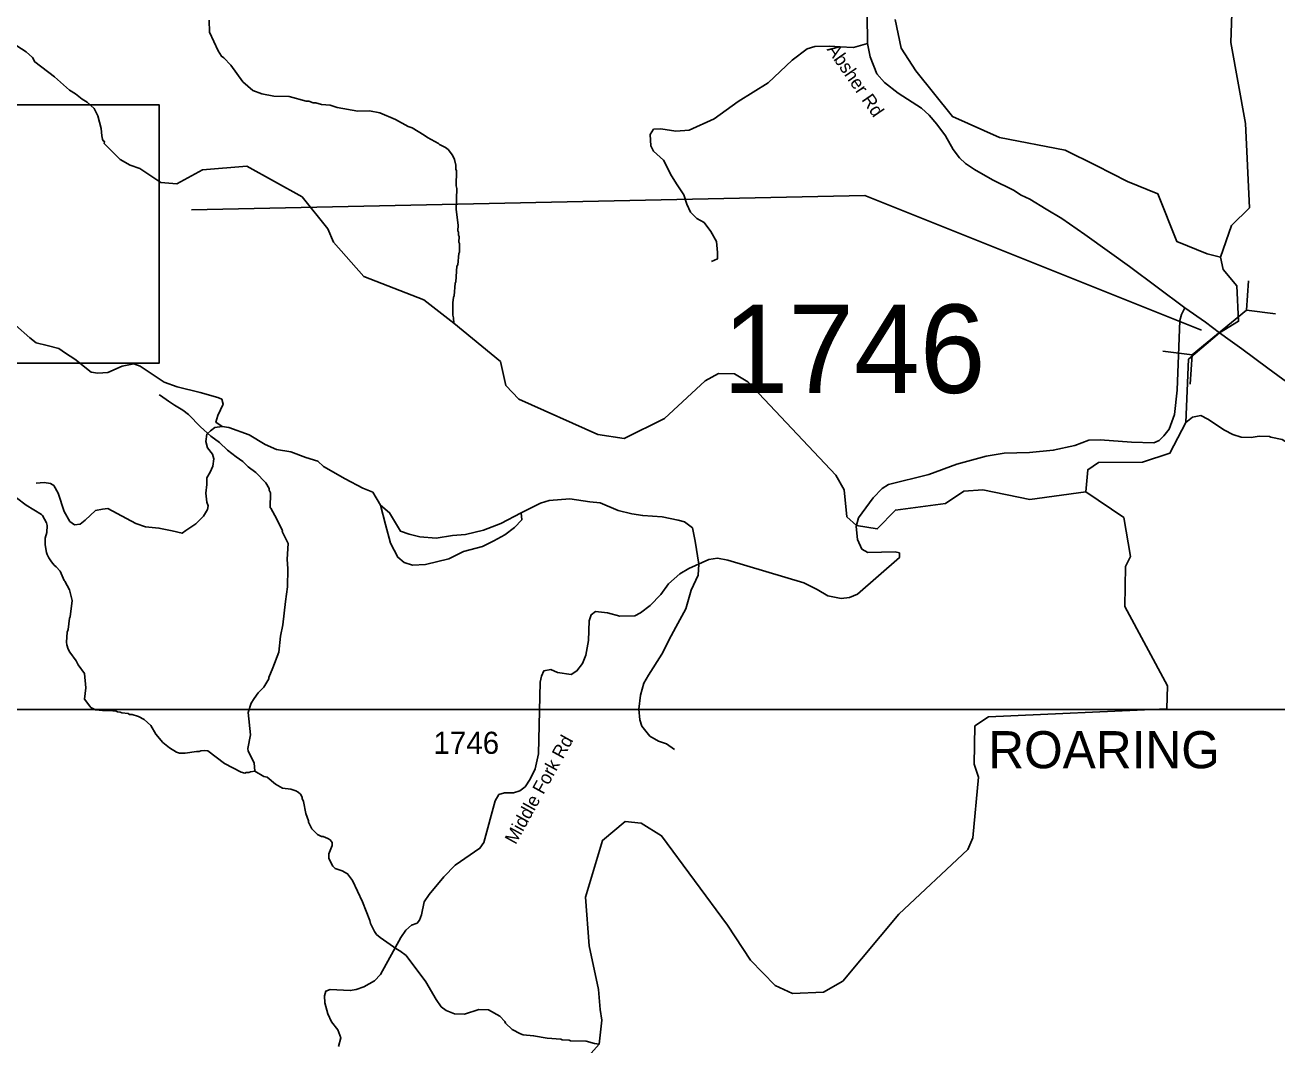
# Model space of a CAD drawing. Extents: x 1248089 to 1457196, y 820910 to 988753.
# Drawn here: x 1377423 to 1384507, y 939215 to 944982 of the extents above; entities that cross this region are included whole.
import ezdxf

# ---------------------------------------------------------------- set-up
doc = ezdxf.new("R2010")
doc.units = 0
for name, color, linetype in [('Exist Hydrographic Misc Water Feature', 7, 'Continuous'), ('Exist Hydrographic River Shore', 7, 'Continuous'), ('Exist Hydrographic River Shore Label', 7, 'Continuous'), ('Exist Road Non-System Type 51', 7, 'Continuous'), ('Exist Road Secondary Structure Culvert CELL', 7, 'Continuous'), ('Exist Road Secondary Type 51 Attributed', 7, 'Continuous'), ('Exist Road Secondary Type 51 Label', 7, 'Continuous'), ('Map Preparation Inset Cut Line', 7, 'Continuous'), ('Prop Guardrail Anchor Unit CELL', 7, 'Continuous'), ('Prop Lane Lines', 7, 'Continuous')]:
    doc.layers.add(name, color=color, linetype=linetype)

msp = doc.modelspace()

# ---------------------------------------------------------------- linework, layer by layer
at = {"layer": 'Exist Hydrographic Misc Water Feature'}
for points in [[(1384187.3, 943670.1), (1384249.3, 943849.4), (1384351.3, 943949.2), (1384328.2, 944425.6), (1384246.2, 944883.7), (1384268.3, 945543.1), (1384512.3, 945672.8), (1384648.2, 945794.7), (1384732.3, 945826), (1384999.3, 945827.1), (1385109.3, 945900.4), (1385381.3, 946144.5), (1385791.3, 946205.1), (1386057.2, 946981.2), (1386298.3, 947360.4), (1386360.3, 947516.8), (1386366.3, 947802.3), (1386138.2, 948046.5), (1386113.6, 948163.6)], [(1378464.8, 945009.9), (1378467.1, 944941.9), (1378516.7, 944836.6), (1378535.9, 944806.1), (1378547.7, 944797.8), (1378588.6, 944754.7), (1378656.4, 944661), (1378712, 944613), (1378762.8, 944594.4), (1378830.5, 944580.8), (1378918.5, 944578.5), (1379013.8, 944552.2), (1379029.8, 944551.7), (1379053.6, 944543.1), (1379069.6, 944542.7), (1379101.4, 944533.9), (1379149.2, 944528.8), (1379189, 944515.8), (1379305.6, 944496.2), (1379372.5, 944497.2), (1379431.3, 944485.9)], [(1377345.6, 944885.8), (1377430.4, 944831.6), (1377465.6, 944798.7), (1377479, 944774.4), (1377589.6, 944689), (1377675.1, 944613.5), (1377708.7, 944592.7), (1377746, 944563.7), (1377775.5, 944547), (1377814.7, 944510), (1377835.7, 944469.5), (1377853.9, 944397), (1377857, 944356.9), (1377862.4, 944336.7), (1377866.3, 944328.6), (1377872.2, 944324.5), (1377871.9, 944312.6), (1377961.7, 944222.3), (1378017.7, 944190.3), (1378072.2, 944171.7)], [(1379431.3, 944485.9), (1379519.4, 944447.5), (1379590.5, 944409.7), (1379614.3, 944401.1), (1379681.2, 944359.3), (1379700.9, 944347), (1379762.1, 944313.5), (1379768, 944307.3), (1379801.6, 944290.5), (1379817.3, 944278.1), (1379842.6, 944247.4), (1379854, 944223.1), (1379861.3, 944191), (1379860.7, 944167), (1379864.5, 944158.9), (1379862.4, 944072.9), (1379866.1, 944058.8), (1379863.1, 943938.8), (1379873.1, 943850.6), (1379872.3, 943818.6), (1379876.1, 943810.5), (1379875.6, 943794.5), (1379879.5, 943786.5), (1379878.7, 943754.5), (1379882.5, 943746.4), (1379881.4, 943698.4), (1379877.2, 943690.5), (1379871.6, 943626.7), (1379867.4, 943618.8), (1379861.3, 943530.9), (1379857.2, 943523), (1379851.4, 943451.1), (1379847.2, 943443.2), (1379844.5, 943411.2), (1379844.8, 943341.2), (1379848.4, 943327.2), (1379849.1, 943296.4)], [(1383426.2, 942342.7), (1383108.3, 942299.8), (1382842.2, 942354.4), (1382734.3, 942346.8), (1382632.3, 942276.6), (1382348.3, 942239.5), (1382245.2, 942133.3), (1382128, 942152.3), (1382072.3, 942202.4), (1382058.2, 942353.8), (1382010.2, 942436.8), (1381512.2, 942965.5), (1381438.2, 943009.7), (1381347.2, 943011.6), (1381271.2, 942970.3), (1381041.2, 942758.3), (1380813.1, 942644.7), (1380664.2, 942667.4), (1380218.2, 942866.8), (1380144.2, 942943.8), (1380114.1, 943079), (1379849.1, 943296.4), (1379679.1, 943429.2), (1379340.2, 943560.7), (1379169.1, 943754.6), (1379137.1, 943830.7), (1378991.2, 944011), (1378678.1, 944184.8), (1378427.1, 944163.4), (1378283.1, 944084.3), (1378192.1, 944092.7), (1378072.2, 944171.7)], [(1378181.7, 942890.6), (1378189.6, 942888.4), (1378234.8, 942856.3), (1378268.2, 942832.5), (1378315.6, 942805.2), (1378349, 942780.4), (1378415.4, 942710.8), (1378474.6, 942658.4), (1378523.8, 942621.4), (1378568.2, 942579.2), (1378617.3, 942541.7), (1378656.6, 942514.8), (1378685.9, 942484), (1378729.2, 942452.9), (1378785.8, 942393.5), (1378805, 942361), (1378804.8, 942353), (1378812.3, 942336.8), (1378810.4, 942252.8), (1378815, 942249.8), (1378848.8, 942187.9), (1378879.3, 942123.1), (1378877.7, 942118.4), (1378911.5, 942050.3), (1378907.4, 941962.3), (1378910.1, 941908.3), (1378907.6, 941806.3), (1378897.5, 941722.5), (1378882.4, 941590.9), (1378868.8, 941527.2), (1378858.7, 941435.5), (1378824.5, 941348.3), (1378803.2, 941292.9), (1378803, 941284.9), (1378773.9, 941237.6), (1378743.1, 941206.3), (1378720.4, 941174.9), (1378703.7, 941147.4), (1378686.4, 941095.7), (1378699.8, 940969.4), (1378683.6, 940891.8), (1378685.1, 940875.8), (1378719.6, 940810.9), (1378724.3, 940762.8)], [(1383990.3, 942734.1), (1384028.9, 942765.2), (1384075.6, 942773.7), (1384115.2, 942754.7), (1384209.7, 942692.3), (1384257.1, 942667.2), (1384304.8, 942651.9), (1384360.7, 942650.6), (1384406.9, 942657.5), (1384464.9, 942655.9), (1384472.8, 942651.8), (1384536.5, 942638.2), (1384552.3, 942629.8), (1384560.3, 942629.6), (1384591.9, 942616.8), (1384599.1, 942613.3)], [(1377375.5, 942308.6), (1377429.1, 942268.4), (1377517.2, 942215.1), (1377523.1, 942208.9), (1377544.2, 942168.4), (1377547.8, 942152.3), (1377546.8, 942112.3), (1377538.1, 942080.6), (1377537.1, 942042.5), (1377544.1, 942000.4), (1377548.9, 941989.3), (1377557.3, 941970), (1377572.8, 941947.6), (1377588.4, 941927.3), (1377600.2, 941919), (1377621.6, 941894.4), (1377644.3, 941841.9), (1377649.3, 941837.4), (1377675, 941789.1), (1377689.6, 941728.7), (1377679.3, 941636.9), (1377675.1, 941629), (1377667.6, 941565.2), (1377661.3, 941549.4), (1377657.9, 941493.4), (1377659.5, 941477.4), (1377666.9, 941453.2), (1377676.6, 941437), (1377713.4, 941388), (1377724.8, 941363.8), (1377759.6, 941314.9), (1377766.8, 941234), (1377760.1, 941170.8), (1377789.9, 941131)], [(1377789.9, 941131), (1377795, 941124), (1377822.7, 941109.2), (1377862.5, 941106.3), (1377900.6, 941107.3), (1377938.5, 941102.4), (1377946.4, 941098.2), (1377962.4, 941097.7), (1377970.3, 941093.5), (1378006.2, 941088.7), (1378014.1, 941084.5), (1378030.1, 941084.1), (1378065.9, 941073.2), (1378097.4, 941056.4), (1378134.5, 941021.5), (1378163.5, 940972.8), (1378202.3, 940925.8), (1378241.6, 940894.8), (1378281, 940869.8), (1378296.8, 940865.4), (1378328.8, 940864.6), (1378393.1, 940875.1), (1378409.1, 940874.6), (1378417.2, 940878.4), (1378441.2, 940879.8), (1378457.2, 940877.4), (1378551.4, 940807.1), (1378646.3, 940756.7), (1378666.1, 940752.2), (1378674.2, 940756), (1378690.2, 940755.6), (1378698.3, 940759.4), (1378724.3, 940762.8)], [(1378724.3, 940762.8), (1378773.7, 940733.5), (1378793.6, 940729.1), (1378840.6, 940689.8), (1378880.1, 940666.8), (1378928, 940661.7), (1378955.8, 940653), (1378969.6, 940644.6), (1378981.3, 940632.3), (1378990.9, 940616.1), (1378990.7, 940608.1), (1378998.3, 940591.9), (1379012.7, 940523.5), (1379027.8, 940483.1), (1379027.5, 940475.1), (1379046.6, 940436.7), (1379077.9, 940405.9), (1379101.6, 940393.3), (1379109.6, 940393.1), (1379137.4, 940382.4), (1379149.1, 940374.1), (1379160.7, 940359.8), (1379160.4, 940343.8), (1379143.2, 940296.2), (1379142.7, 940272.2), (1379157.9, 940239.9), (1379165.5, 940225.7), (1379177.2, 940213.4), (1379216.9, 940200.3), (1379248.5, 940183.6), (1379275.6, 940144.9), (1379332.7, 940023.5), (1379374.2, 939918.4), (1379377.8, 939902.3), (1379400.6, 939855.7), (1379412.2, 939839.4), (1379431.8, 939822.9), (1379526.2, 939756.6), (1379544.1, 939748.2), (1379579.4, 939721.2), (1379691.8, 939572.5), (1379749.4, 939473), (1379778.4, 939430.3), (1379805.9, 939409.5), (1379853.5, 939390.4), (1379909.5, 939389), (1379990.1, 939415), (1380046, 939413.5), (1380109.2, 939378), (1380138.5, 939347.3), (1380142.3, 939339.2), (1380179.4, 939302.3), (1380226.8, 939277.1), (1380242.7, 939272.7), (1380300.6, 939267.2), (1380378.2, 939253.3), (1380454.1, 939247.4), (1380462, 939243.3), (1380502, 939242.2), (1380509.9, 939238), (1380597.8, 939235.9), (1380645.5, 939222.6), (1380671.3, 939220)]]:
    msp.add_lwpolyline(points, dxfattribs=at)
at = {"layer": 'Exist Hydrographic River Shore'}
for points in [[(1384187.3, 943670.1), (1384112.2, 943688), (1383939.8, 943758.9), (1383832, 944028.6), (1383661.3, 944097.6), (1383484.6, 944187.5), (1383307.9, 944274.4), (1382936.6, 944346.3), (1382670.8, 944465), (1382464.2, 944722.7), (1382380.4, 944851.6), (1382347.4, 945013.4)], [(1384182.5, 943242.4), (1384289.9, 943307.4), (1384279, 943507), (1384202.2, 943600.9), (1384187.3, 943670.1)], [(1383426.2, 942342.7), (1383436.3, 942467.3), (1383496.2, 942508.7), (1383746.3, 942510.2), (1383901.3, 942561.7), (1383990.3, 942734.1), (1384006.9, 943093.1), (1384182.5, 943242.4)], [(1380582.2, 939116.9), (1380671.3, 939220), (1380686.9, 939355.5), (1380677.9, 939415.4), (1380668.9, 939529.3), (1380615, 939775), (1380594, 940050.7), (1380691.2, 940372), (1380818.2, 940477.8), (1380910.2, 940469.4), (1381025.2, 940398.2), (1381398.3, 939891.7), (1381528.3, 939695.4), (1381667.2, 939551.4), (1381766.2, 939506.7), (1381941.2, 939513.1), (1382051.2, 939576.4), (1382367.2, 939954.2), (1382758.3, 940320.7), (1382785.2, 940385.8), (1382817.2, 940729.8), (1382793.2, 940802.5), (1382798.3, 941019.2), (1382874.2, 941070.1), (1383884.3, 941115.4), (1383887.3, 941246.7), (1383646.2, 941694.8), (1383650.2, 941921.2), (1383677.3, 941976.6), (1383640.3, 942197.2), (1383426.2, 942342.7)]]:
    msp.add_lwpolyline(points, dxfattribs=at)
at = {"layer": 'Exist Road Non-System Type 51'}
for points in [[(1381627.3, 944654.8), (1381763.4, 944783.5), (1381849.1, 944847.9), (1381892, 944861.3), (1381977.7, 944863.9), (1382033.9, 944858.6), (1382111.6, 944855.9), (1382189.9, 944878.5)], [(1381306.8, 943645.2), (1381341.7, 943661.3), (1381341.7, 943696.2), (1381336.3, 943757.8), (1381304.2, 943814.1), (1381266.7, 943865), (1381223.8, 943889.2), (1381189, 943924), (1381167.6, 943969.6), (1381151.5, 944023.2), (1381114, 944079.5), (1381081.9, 944130.4), (1381036.3, 944218.9), (1380980.1, 944269.8), (1380964, 944299.3), (1380961.3, 944363.6), (1380980.1, 944393.1), (1381020.2, 944395.8), (1381106, 944382.4), (1381181, 944387.7), (1381322.9, 944452.1), (1381458.5, 944550.3), (1381627.3, 944654.8)], [(1378539.6, 942711.4), (1378503.8, 942736.3), (1378514.9, 942774.3), (1378544, 942839.2), (1378537.3, 942866), (1378514.9, 942877.2), (1378414.4, 942904), (1378284.8, 942937.5), (1378211.1, 942962.1), (1378074.8, 943053.8), (1378039, 943067.2), (1377972, 943053.8), (1377891.6, 943018), (1377835.2, 943014.3), (1377798.3, 943020.5), (1377704.3, 943092.4), (1377652.8, 943126.4), (1377615.5, 943153.7), (1377548.6, 943169.8), (1377487, 943185.9), (1377450.5, 943213.8), (1377370.2, 943286.2)], [(1379435.5, 942267.7), (1379390.4, 942341.8), (1379334.2, 942363.2), (1379235.1, 942416.8), (1379111.9, 942486.5), (1379079.7, 942516), (1379012.8, 942537.5), (1378927, 942569.6), (1378846.7, 942583), (1378782.4, 942609.8), (1378691.3, 942666.1), (1378576.2, 942706.3), (1378539.6, 942711.4), (1378496.8, 942706.1), (1378472.7, 942687.3), (1378451.2, 942668.5), (1378445.9, 942628.3), (1378456.6, 942590.8), (1378483.4, 942556), (1378491.4, 942529.2), (1378486.1, 942488.9), (1378470, 942454.1), (1378451.2, 942421.9), (1378451.2, 942384.4), (1378445.9, 942336.2), (1378451.2, 942285.2), (1378459.3, 942263.8), (1378456.6, 942242.3), (1378432.5, 942204.8)], [(1378432.5, 942204.8), (1378389.6, 942161.9), (1378333.4, 942124.4), (1378312, 942108.3), (1378255.7, 942121.7), (1378180.7, 942137.8), (1378105.7, 942145.8), (1378049.5, 942164.6), (1377891.4, 942247.7), (1377862, 942245), (1377821.8, 942237), (1377762.9, 942183.4), (1377736.1, 942159.2), (1377703.9, 942156.6), (1377677.2, 942175.3), (1377645, 942231.6), (1377610.2, 942336.2), (1377586.1, 942379), (1377567.3, 942389.8), (1377532.5, 942395.1), (1377487, 942392.5)], [(1381236.4, 941933.8), (1381215.8, 942063.9), (1381199.8, 942139), (1381154.2, 942173.8), (1381119.4, 942181.9), (1381028.3, 942200.6), (1380918.5, 942208.7), (1380856.9, 942219.4), (1380779.2, 942238.2), (1380677.4, 942281), (1380618.5, 942286.4), (1380506, 942302.5), (1380388.2, 942294.4), (1380340.8, 942278.4), (1380231, 942224.8), (1380115.8, 942163.2), (1380016.7, 942125.6), (1379915, 942101.5), (1379842.6, 942096.1), (1379748.9, 942080.1), (1379657.8, 942088.1), (1379596.2, 942104.2), (1379548, 942120.3), (1379486.4, 942224.8), (1379435.5, 942267.7)], [(1379435.5, 942267.7), (1379462.3, 942157.8), (1379491.7, 942053.3), (1379531.9, 941972.8), (1379569.4, 941943.4), (1379615, 941927.3), (1379690, 941932.6), (1379821.2, 941964.8), (1379904.2, 942005), (1380011.4, 942034.5), (1380075.7, 942066.7), (1380137.3, 942098.8), (1380193.5, 942141.7), (1380233.7, 942184.6), (1380231, 942224.8)], [(1381097.9, 940885.6), (1381052.3, 940917.8), (1381006.8, 940933.8), (1380958.6, 940960.6), (1380913.1, 941016.9), (1380902.3, 941054.5), (1380897, 941113.4), (1380905, 941193.8), (1380923.8, 941260.9), (1380950.6, 941306.4), (1381025.6, 941424.4), (1381079.1, 941528.9), (1381105.9, 941577.2), (1381162.2, 941681.7), (1381191.6, 941786.2), (1381231.8, 941872), (1381236.4, 941933.8)]]:
    msp.add_lwpolyline(points, dxfattribs=at)
at = {"layer": 'Exist Road Secondary Structure Culvert CELL'}
for p, q in [((1384345.4, 943535.8), (1384333.6, 943369.7)), ((1384027, 943117.9), (1384333.6, 943369.7)), ((1384498.9, 943348.9), (1384333.6, 943369.7)), ((1383861.7, 943138.7), (1384027, 943117.9)), ((1384015.2, 942951.8), (1384027, 943117.9))]:
    msp.add_line(p, q, dxfattribs=at)
at = {"layer": 'Exist Road Secondary Type 51 Attributed'}
for points in [[(1383015.6, 944048.5), (1382896.5, 944107.1), (1382794.8, 944165.7), (1382744.5, 944200.4), (1382710.9, 944231.9), (1382675.1, 944279.6), (1382632.1, 944355.6), (1382582.9, 944422.9), (1382539.3, 944472.8), (1382495.7, 944511.9), (1382364.3, 944596.5), (1382286, 944657.3), (1382242.4, 944706.1), (1382204.4, 944802.7), (1382189.9, 944878.5), (1382187.6, 945041.4)], [(1383986.2, 943384.3), (1383673.1, 943616.6), (1383559.6, 943698), (1383420.4, 943797.8), (1383290.1, 943887.9), (1383201.8, 943942.2), (1383107.9, 943997.5), (1383060.4, 944020.3), (1383015.6, 944048.5)], [(1383986.2, 943384.3), (1383967.3, 943346.4), (1383958, 943310.9), (1383942.8, 942918.6), (1383928, 942779.3), (1383897.7, 942697.8), (1383867.5, 942659.9), (1383840.9, 942633.4), (1383810.6, 942620.1), (1383683.8, 942623.9), (1383505.8, 942637.2), (1383443.3, 942635.3), (1383363.8, 942605), (1383240.7, 942578.4), (1383107.2, 942565.3), (1382963.2, 942561.5), (1382860.7, 942544.5), (1382694.6, 942498.9), (1382536.5, 942441.5), (1382309.1, 942384.1), (1382273.5, 942362.4), (1382222.1, 942308.9), (1382139, 942196.1), (1382126.6, 942147.5), (1382134.1, 942073.6), (1382158.7, 942018.7), (1382192.8, 941999.7), (1382346.2, 942003.5), (1382370.8, 941997.8), (1382370.8, 941971.3), (1382133.2, 941764.8), (1382087.7, 941745.8), (1382040.4, 941740.1), (1381964.7, 941755.3), (1381906, 941791.3), (1381830.2, 941829.2), (1381400.4, 941956.2), (1381341.7, 941967.6), (1381292.5, 941960), (1381179.6, 941909.1), (1381128.5, 941878.8), (1381064.1, 941822), (1381020.5, 941763.2), (1380959.9, 941700.7), (1380905, 941659), (1380872.8, 941641.9), (1380789.5, 941640), (1380719.5, 941659), (1380651.3, 941666.6), (1380626.7, 941647.6), (1380615.3, 941613.5), (1380611.5, 941501.7), (1380596.4, 941420.2), (1380578.1, 941372.3), (1380546, 941330.6), (1380513.8, 941309.7), (1380436.1, 941321.1), (1380398.3, 941338.2), (1380358.5, 941330.6), (1380345.2, 941300.3), (1380337.7, 941266.2), (1380328.2, 940860.6), (1380309.4, 940776.5), (1380281, 940717.7), (1380252.6, 940674.1), (1380222.3, 940651.4), (1380186.3, 940640), (1380137, 940640), (1380104.9, 940630.5), (1380084, 940596.4), (1380019.6, 940359.5), (1379996.9, 940327.3), (1379856.8, 940232.5), (1379792.7, 940165.5), (1379709.4, 940065), (1379681, 940025.2), (1379665.9, 939951.3), (1379654.5, 939921), (1379641.2, 939904), (1379610.9, 939892.6), (1379578.7, 939864.2), (1379550.3, 939822.5), (1379434.8, 939614), (1379401.4, 939577.3), (1379340.8, 939543.2), (1379297.2, 939528), (1379263.2, 939522.3), (1379149.5, 939528), (1379124.9, 939518.5), (1379117.4, 939492), (1379119.2, 939454.1), (1379136.3, 939391.5), (1379157.1, 939346.1), (1379193.1, 939300.6), (1379210.1, 939255.1), (1379196.9, 939205.8)], [(1384182.5, 943242.4), (1384102.1, 943302.3), (1383986.2, 943384.3)], [(1386663.2, 940978.2), (1386618.2, 941058.8), (1386563.2, 941112), (1386271.3, 941411.2), (1386075, 941614.1), (1385980.6, 941698.1), (1385884.8, 941810.1), (1385782.8, 941914.2), (1385700.5, 942001.9), (1385061.9, 942591.2), (1385028.9, 942615), (1384959.6, 942671.4), (1384812.6, 942778.9), (1384617.4, 942924.3), (1384455.9, 943042.6), (1384308.8, 943151.1), (1384243, 943199.3), (1384182.5, 943242.4)]]:
    msp.add_lwpolyline(points, dxfattribs=at)
at = {"layer": 'Map Preparation Inset Cut Line'}
msp.add_lwpolyline([(1388709.5, 913085.2), (1313026.2, 913085.2), (1313026.2, 941112.2), (1388709.5, 941112.2)], close=True, dxfattribs=at)
at = {"layer": 'Prop Guardrail Anchor Unit CELL'}
msp.add_lwpolyline([(1373051.5, 944530.8), (1378183, 944530.8), (1378183, 943070.9), (1373051.5, 943070.9)], close=True, dxfattribs=at)
msp.add_lwpolyline([(1384080.5, 943256.6), (1382175.6, 944018.6), (1378365.8, 943936.9)], dxfattribs=at)

# ---------------------------------------------------------------- texts
at = {"layer": 'Exist Hydrographic River Shore Label'}
msp.add_text('ROARING', height=210, dxfattribs=at).set_placement((1382873.2, 940779.6))
at = {"layer": 'Exist Road Secondary Type 51 Label'}
for s, rotation, p in [('Absher Rd', 304.64187, (1381957.3, 944844.8)), ('Middle Fork Rd', 61.10958, (1380199.2, 940344.3))]:
    msp.add_text(s, height=75, rotation=rotation, dxfattribs=at).set_placement(p)
at = {"layer": 'Prop Lane Lines'}
for height, p in [(500, (1381370.2, 942902.1)), (125, (1379734.1, 940861.3))]:
    msp.add_text('1746', height=height, dxfattribs=at).set_placement(p)

doc.saveas('drawing.dxf')
